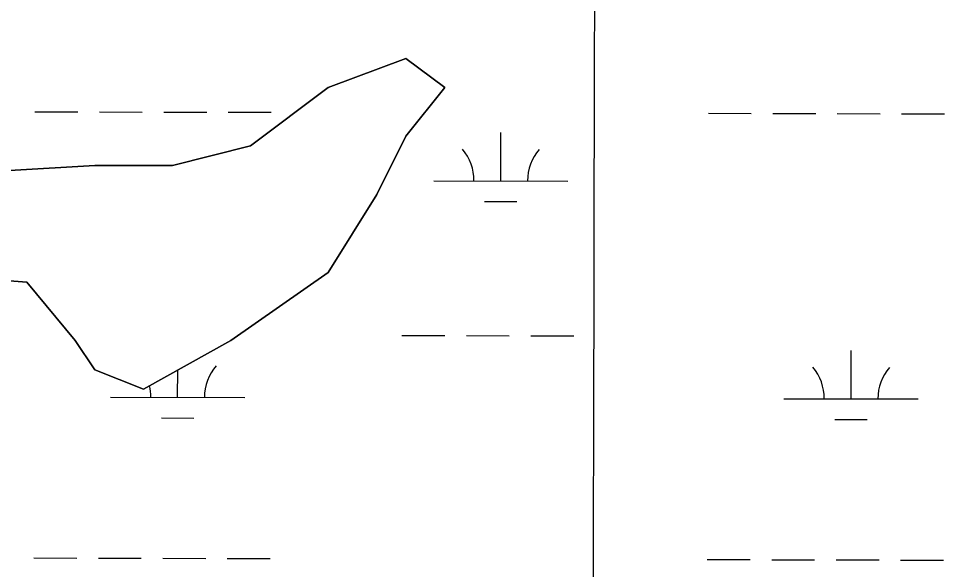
# Model space of a CAD drawing. Extents: x 3177385 to 3215275, y 903885 to 929304.
# Drawn here: x 3191655 to 3192345, y 923237 to 923648 of the extents above; entities that cross this region are included whole.
import ezdxf

# ---------------------------------------------------------------- set-up
doc = ezdxf.new("R2010")
doc.units = 0
for name, color, linetype in [('V-GRID-MAJR', 7, 'Continuous'), ('V-SITE-VEGE', 7, 'Continuous'), ('V-WETL-SWMP', 7, 'Continuous')]:
    doc.layers.add(name, color=color, linetype=linetype)

msp = doc.modelspace()

# ---------------------------------------------------------------- linework, layer by layer
at = {"layer": 'V-GRID-MAJR'}
msp.add_spline([(3192048.701, 909312.779), (3192063.685, 915372.62), (3192078.676, 921435.546), (3192093.667, 927498.519), (3192093.6750000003, 927501.556)], degree=3, dxfattribs=at)
at = {"layer": 'V-SITE-VEGE'}
msp.add_lwpolyline([(3191588.128000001, 923530.9249999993), (3191711.356000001, 923538.1789999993), (3191769.345000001, 923538.1789999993), (3191827.334000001, 923552.6849999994), (3191885.325000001, 923596.2009999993), (3191943.314000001, 923617.9589999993), (3191972.310000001, 923596.2009999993), (3191943.314000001, 923559.9369999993), (3191921.569000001, 923516.4189999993), (3191885.325000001, 923458.3979999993), (3191812.838000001, 923407.6279999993), (3191747.601000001, 923371.3639999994), (3191711.356000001, 923385.8699999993), (3191696.858000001, 923407.6279999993), (3191660.615000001, 923451.1459999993), (3191566.382000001, 923458.3979999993)], dxfattribs=at)
at = {"layer": 'V-WETL-SWMP'}
for p, q in [((3191666.796350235, 923578.1693951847), (3191698.796263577, 923578.0949259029)), ((3191714.7962202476, 923578.0576912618), (3191746.7961335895, 923577.9832219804)), ((3191762.7960902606, 923577.9459873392), (3191794.796003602, 923577.8715180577)), ((3191810.7959602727, 923577.8342834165), (3191842.7958736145, 923577.7598141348)), ((3192168.702991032, 923577.0013724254), (3192200.702904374, 923576.9269031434)), ((3192216.702861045, 923576.8896685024), (3192248.7027743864, 923576.8151992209)), ((3192264.702731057, 923576.7779645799), (3192296.702644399, 923576.7034952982)), ((3192312.7026010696, 923576.6662606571), (3192344.7025144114, 923576.5917913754)), ((3192013.9933240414, 923526.6192803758), (3192014.077102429, 923562.6191761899)), ((3191963.993459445, 923526.7356386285), (3192063.9931886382, 923526.502922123)), ((3192001.9574458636, 923511.2162510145), (3192025.95738087, 923511.1603990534)), ((3191940.316892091, 923411.3584469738), (3191972.3168054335, 923411.2839776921)), ((3191988.316762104, 923411.2467430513), (3192020.3166754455, 923411.1722737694)), ((3192036.316632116, 923411.1350391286), (3192068.3165454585, 923411.0605698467)), ((3192275.051934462, 923364.149344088), (3192275.135712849, 923400.1492399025)), ((3191773.145293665, 923365.3173668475), (3191773.1924708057, 923385.5895659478)), ((3191723.145429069, 923365.4337251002), (3191823.1451582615, 923365.2010085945)), ((3192225.0520698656, 923364.2657023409), (3192325.0517990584, 923364.0329858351)), ((3191761.1094154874, 923349.9143374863), (3191785.109350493, 923349.8584855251)), ((3192263.016056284, 923348.7463147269), (3192287.01599129, 923348.6904627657)), ((3191666.0221564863, 923245.4953579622), (3191698.0220698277, 923245.4208886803)), ((3191714.0220264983, 923245.3836540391), (3191746.02193984, 923245.3091847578)), ((3191762.0218965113, 923245.2719501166), (3191794.0218098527, 923245.197480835)), ((3191810.0217665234, 923245.1602461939), (3191842.021679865, 923245.0857769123)), ((3192167.9287972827, 923244.3273352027), (3192199.9287106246, 923244.2528659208)), ((3192215.9286672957, 923244.2156312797), (3192247.928580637, 923244.1411619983)), ((3192263.928537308, 923244.1039273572), (3192295.928450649, 923244.0294580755)), ((3192311.9284073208, 923243.9922234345), (3192343.928320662, 923243.9177541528))]:
    msp.add_line(p, q, dxfattribs=at)
msp.add_lwpolyline([(3191566.381000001, 923458.3979999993), (3191660.614000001, 923451.1449999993), (3191696.858000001, 923407.6279999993), (3191711.355000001, 923385.8689999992), (3191747.599000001, 923371.3639999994), (3191812.838000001, 923407.6279999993), (3191885.325000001, 923458.3979999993), (3191921.568000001, 923516.4199999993), (3191943.315000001, 923559.9369999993), (3191972.309000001, 923596.2019999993), (3191943.315000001, 923617.9599999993), (3191885.325000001, 923596.2019999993), (3191827.335000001, 923552.6849999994), (3191769.345000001, 923538.1789999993), (3191711.355000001, 923538.1789999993), (3191588.127000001, 923530.9259999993)], dxfattribs=at)
for centre, radius, start, end in [((3191958.751642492, 923527.2226416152), 35.24628790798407, 359.0948432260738, 40.63850155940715), ((3192069.2372154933, 923526.9655227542), 35.246287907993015, 139.0948399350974, 180.63849826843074), ((3191828.3891851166, 923365.663609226), 35.246287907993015, 139.0948399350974, 180.63849826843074), ((3192219.8102529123, 923364.7527053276), 35.24628790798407, 359.0948432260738, 40.63850155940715), ((3192330.2958259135, 923364.4955864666), 35.246287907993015, 139.0948399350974, 180.63849826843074), ((3191717.9036121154, 923365.920728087), 35.24628790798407, 359.0948432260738, 13.143473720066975)]:
    msp.add_arc(centre, radius, start, end, dxfattribs=at)

doc.saveas('drawing.dxf')
